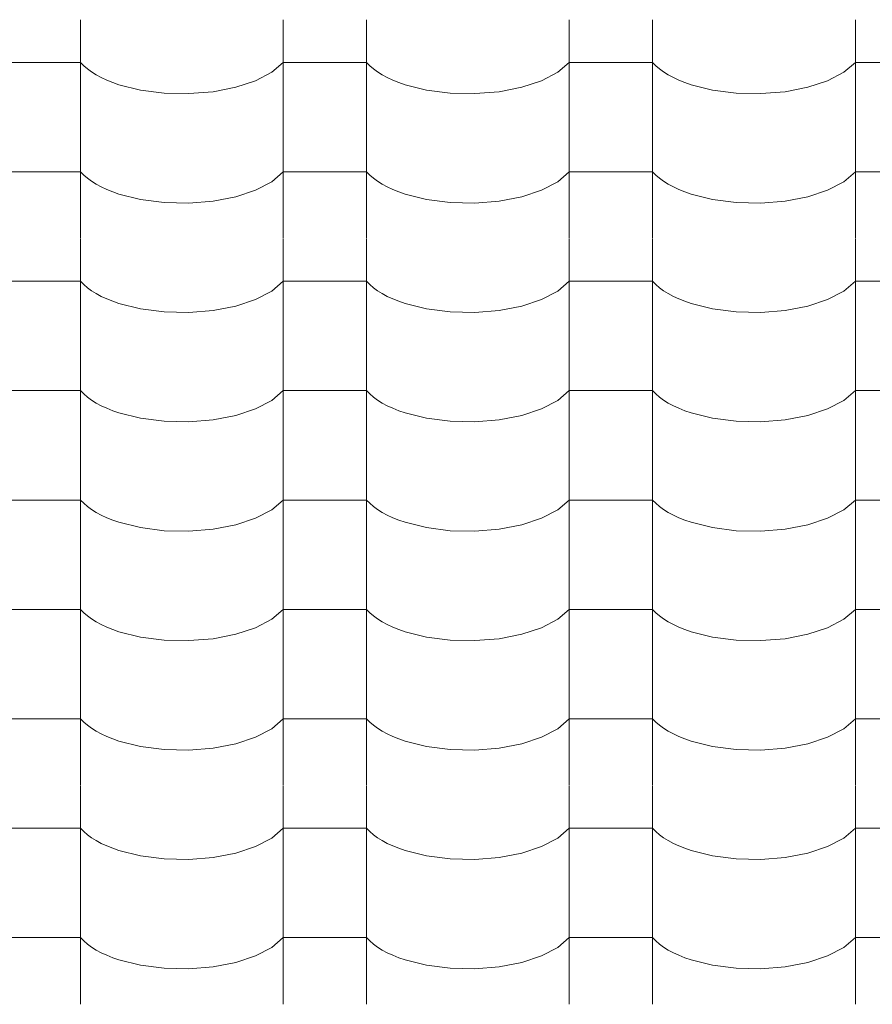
# Model space of a CAD drawing. Header units: millimetres. Extents: x -36478 to 31050, y -14815 to 11827.
# Tile 394 of 656: x -10449 to -9957, y 8409 to 8977. Entities that reach past the tile are written whole.
import ezdxf

# ---------------------------------------------------------------- set-up
doc = ezdxf.new("R2010")
doc.units = ezdxf.units.MM
doc.header["$MEASUREMENT"] = 0
doc.layers.add('Nové_Kóty - SP', color=7, linetype='Continuous')
doc.layers.add('Nové_Výplně - Povrchové', color=7, linetype='Continuous')
doc.styles.add('GENEROVANÝ_STYL_2', font='txt')
doc.dimstyles.new('GENEROVANÝ_STYL__1', dxfattribs={"dimtxt": 125, "dimasz": 190, "dimexe": 0.18, "dimexo": 300, "dimgap": 0, "dimtad": 1, "dimdec": 0, "dimzin": 0, "dimdsep": 46, "dimtxsty": 'GENEROVANÝ_STYL_2', "dimblk": 'ARROWHEAD_6', "dimblk1": 'ARROWHEAD_6', "dimblk2": 'ARROWHEAD_6', "dimcen": 0.09, "dimclrd": 1, "dimclre": 1, "dimclrt": 1, "dimazin": 0, "dimtfac": 1, "dimtdec": 4, "dimtmove": 0, "dimatfit": 3, "dimfxl": 1, "dimtolj": 1, "dimtzin": 0, "dimarcsym": 0})
doc.dimstyles.new('GENEROVANÝ_STYL__2', dxfattribs={"dimtxt": 125, "dimasz": 190, "dimexe": 0.18, "dimexo": 300, "dimgap": 0, "dimtad": 1, "dimdec": 0, "dimzin": 0, "dimdsep": 46, "dimtxsty": 'GENEROVANÝ_STYL_2', "dimblk": 'ARROWHEAD_6', "dimblk1": 'ARROWHEAD_6', "dimblk2": 'ARROWHEAD_6', "dimcen": 0.09, "dimclrd": 1, "dimclre": 1, "dimclrt": 1, "dimazin": 0, "dimtfac": 1, "dimtdec": 4, "dimtmove": 2, "dimatfit": 3, "dimfxl": 1, "dimtolj": 1, "dimtzin": 0, "dimarcsym": 0})

# ---------------------------------------------------------------- blocks, each defined once
blk = doc.blocks.new('*X13')
at = {"layer": 'Nové_Výplně - Povrchové', "color": 21, "linetype": 'Continuous', "lineweight": 20, "true_color": 0xffaaaa}
for p, q in [((-10413.69, 8976.77), (-10413.69, 8913.89)), ((-10296.72, 8976.77), (-10296.72, 8913.89)), ((-10248.69, 8976.77), (-10248.69, 8913.89)), ((-10131.72, 8976.77), (-10131.72, 8913.89)), ((-10083.69, 8976.77), (-10083.69, 8913.89)), ((-9966.72, 8976.77), (-9966.72, 8913.89)), ((-10437.71, 8952.23), (-10461.72, 8952.23)), ((-10413.69, 8952.23), (-10437.71, 8952.23)), ((-10413.69, 8952.23), (-10411.86, 8950.34)), ((-10303.39, 8946.54), (-10296.72, 8952.23)), ((-10272.71, 8952.23), (-10296.72, 8952.23)), ((-10248.69, 8952.23), (-10272.71, 8952.23)), ((-10248.69, 8952.23), (-10246.86, 8950.34)), ((-10138.39, 8946.54), (-10131.72, 8952.23)), ((-10107.71, 8952.23), (-10131.72, 8952.23)), ((-10083.69, 8952.23), (-10107.71, 8952.23)), ((-10083.69, 8952.23), (-10081.86, 8950.34)), ((-9973.39, 8946.54), (-9966.72, 8952.23)), ((-9942.71, 8952.23), (-9966.72, 8952.23)), ((-10411.86, 8950.34), (-10409.74, 8948.51)), ((-10409.74, 8948.51), (-10407.34, 8946.76)), ((-10407.34, 8946.76), (-10404.65, 8945.08)), ((-10312.7, 8941.68), (-10303.39, 8946.54)), ((-10246.86, 8950.34), (-10244.74, 8948.51)), ((-10244.74, 8948.51), (-10242.34, 8946.76)), ((-10242.34, 8946.76), (-10239.65, 8945.08)), ((-10147.7, 8941.68), (-10138.39, 8946.54)), ((-10081.86, 8950.34), (-10079.74, 8948.51)), ((-10079.74, 8948.51), (-10077.34, 8946.76)), ((-10077.34, 8946.76), (-10074.65, 8945.08)), ((-9982.7, 8941.68), (-9973.39, 8946.54)), ((-10404.65, 8945.08), (-10401.71, 8943.5)), ((-10401.71, 8943.5), (-10398.53, 8942.03)), ((-10398.53, 8942.03), (-10395.12, 8940.66)), ((-10395.12, 8940.66), (-10391.5, 8939.4)), ((-10324.18, 8937.89), (-10312.7, 8941.68)), ((-10239.65, 8945.08), (-10236.71, 8943.5)), ((-10236.71, 8943.5), (-10233.53, 8942.03)), ((-10233.53, 8942.03), (-10230.12, 8940.66)), ((-10230.12, 8940.66), (-10226.5, 8939.4)), ((-10159.18, 8937.89), (-10147.7, 8941.68)), ((-10074.65, 8945.08), (-10071.71, 8943.5)), ((-10071.71, 8943.5), (-10068.53, 8942.03)), ((-10068.53, 8942.03), (-10065.12, 8940.66)), ((-10065.12, 8940.66), (-10061.5, 8939.4)), ((-9994.18, 8937.89), (-9982.7, 8941.68)), ((-10391.5, 8939.4), (-10379.05, 8936.3)), ((-10379.05, 8936.3), (-10365.39, 8934.55)), ((-10365.39, 8934.55), (-10351.21, 8934.23)), ((-10351.21, 8934.23), (-10337.24, 8935.36)), ((-10337.24, 8935.36), (-10324.18, 8937.89)), ((-10226.5, 8939.4), (-10214.05, 8936.3)), ((-10214.05, 8936.3), (-10200.39, 8934.55)), ((-10200.39, 8934.55), (-10186.21, 8934.23)), ((-10186.21, 8934.23), (-10172.24, 8935.36)), ((-10172.24, 8935.36), (-10159.18, 8937.89)), ((-10061.5, 8939.4), (-10049.05, 8936.3)), ((-10049.05, 8936.3), (-10035.39, 8934.55)), ((-10035.39, 8934.55), (-10021.21, 8934.23)), ((-10021.21, 8934.23), (-10007.24, 8935.36)), ((-10007.24, 8935.36), (-9994.18, 8937.89)), ((-10413.69, 8913.66), (-10413.69, 8850.78)), ((-10296.72, 8913.66), (-10296.72, 8850.78)), ((-10248.69, 8913.66), (-10248.69, 8850.78)), ((-10131.72, 8913.66), (-10131.72, 8850.78)), ((-10083.69, 8913.66), (-10083.69, 8850.78)), ((-9966.72, 8913.66), (-9966.72, 8850.78)), ((-10437.71, 8889.13), (-10461.72, 8889.13)), ((-10413.69, 8889.13), (-10437.71, 8889.13)), ((-10413.69, 8889.13), (-10411.86, 8887.24)), ((-10303.39, 8883.44), (-10296.72, 8889.13)), ((-10272.71, 8889.13), (-10296.72, 8889.13)), ((-10248.69, 8889.13), (-10272.71, 8889.13)), ((-10248.69, 8889.13), (-10246.86, 8887.24)), ((-10138.39, 8883.44), (-10131.72, 8889.13)), ((-10107.71, 8889.13), (-10131.72, 8889.13)), ((-10083.69, 8889.13), (-10107.71, 8889.13)), ((-10083.69, 8889.13), (-10081.86, 8887.24)), ((-9973.39, 8883.44), (-9966.72, 8889.13)), ((-9942.71, 8889.13), (-9966.72, 8889.13)), ((-10411.86, 8887.24), (-10409.74, 8885.41)), ((-10409.74, 8885.41), (-10407.34, 8883.65)), ((-10407.34, 8883.65), (-10404.65, 8881.98)), ((-10312.7, 8878.57), (-10303.39, 8883.44)), ((-10246.86, 8887.24), (-10244.74, 8885.41)), ((-10244.74, 8885.41), (-10242.34, 8883.65)), ((-10242.34, 8883.65), (-10239.65, 8881.98)), ((-10147.7, 8878.57), (-10138.39, 8883.44)), ((-10081.86, 8887.24), (-10079.74, 8885.41)), ((-10079.74, 8885.41), (-10077.34, 8883.65)), ((-10077.34, 8883.65), (-10074.65, 8881.98)), ((-9982.7, 8878.57), (-9973.39, 8883.44)), ((-10404.65, 8881.98), (-10401.71, 8880.4)), ((-10401.71, 8880.4), (-10398.53, 8878.92)), ((-10398.53, 8878.92), (-10395.12, 8877.55)), ((-10395.12, 8877.55), (-10391.5, 8876.3)), ((-10324.18, 8874.78), (-10312.7, 8878.57)), ((-10239.65, 8881.98), (-10236.71, 8880.4)), ((-10236.71, 8880.4), (-10233.53, 8878.92)), ((-10233.53, 8878.92), (-10230.12, 8877.55)), ((-10230.12, 8877.55), (-10226.5, 8876.3)), ((-10159.18, 8874.78), (-10147.7, 8878.57)), ((-10074.65, 8881.98), (-10071.71, 8880.4)), ((-10071.71, 8880.4), (-10068.53, 8878.92)), ((-10068.53, 8878.92), (-10065.12, 8877.55)), ((-10065.12, 8877.55), (-10061.5, 8876.3)), ((-9994.18, 8874.78), (-9982.7, 8878.57)), ((-10391.5, 8876.3), (-10379.05, 8873.2)), ((-10379.05, 8873.2), (-10365.39, 8871.44)), ((-10365.39, 8871.44), (-10351.21, 8871.12)), ((-10351.21, 8871.12), (-10337.24, 8872.25)), ((-10337.24, 8872.25), (-10324.18, 8874.78)), ((-10226.5, 8876.3), (-10214.05, 8873.2)), ((-10214.05, 8873.2), (-10200.39, 8871.44)), ((-10200.39, 8871.44), (-10186.21, 8871.12)), ((-10186.21, 8871.12), (-10172.24, 8872.25)), ((-10172.24, 8872.25), (-10159.18, 8874.78)), ((-10061.5, 8876.3), (-10049.05, 8873.2)), ((-10049.05, 8873.2), (-10035.39, 8871.44)), ((-10035.39, 8871.44), (-10021.21, 8871.12)), ((-10021.21, 8871.12), (-10007.24, 8872.25)), ((-10007.24, 8872.25), (-9994.18, 8874.78)), ((-10413.69, 8850.56), (-10413.69, 8787.68)), ((-10296.72, 8850.56), (-10296.72, 8787.68)), ((-10248.69, 8850.56), (-10248.69, 8787.68)), ((-10131.72, 8850.56), (-10131.72, 8787.68)), ((-10083.69, 8850.56), (-10083.69, 8787.68)), ((-9966.72, 8850.56), (-9966.72, 8787.68)), ((-10437.71, 8826.03), (-10461.72, 8826.03)), ((-10413.69, 8826.03), (-10437.71, 8826.03)), ((-10413.69, 8826.03), (-10411.86, 8824.13)), ((-10303.39, 8820.34), (-10296.72, 8826.03)), ((-10272.71, 8826.03), (-10296.72, 8826.03)), ((-10248.69, 8826.03), (-10272.71, 8826.03)), ((-10248.69, 8826.03), (-10246.86, 8824.13)), ((-10138.39, 8820.34), (-10131.72, 8826.03)), ((-10107.71, 8826.03), (-10131.72, 8826.03)), ((-10083.69, 8826.03), (-10107.71, 8826.03)), ((-10083.69, 8826.03), (-10081.86, 8824.13)), ((-9973.39, 8820.34), (-9966.72, 8826.03)), ((-9942.71, 8826.03), (-9966.72, 8826.03)), ((-10411.86, 8824.13), (-10409.74, 8822.3)), ((-10409.74, 8822.3), (-10407.34, 8820.55)), ((-10407.34, 8820.55), (-10404.65, 8818.87)), ((-10312.7, 8815.47), (-10303.39, 8820.34)), ((-10246.86, 8824.13), (-10244.74, 8822.3)), ((-10244.74, 8822.3), (-10242.34, 8820.55)), ((-10242.34, 8820.55), (-10239.65, 8818.87)), ((-10147.7, 8815.47), (-10138.39, 8820.34)), ((-10081.86, 8824.13), (-10079.74, 8822.3)), ((-10079.74, 8822.3), (-10077.34, 8820.55)), ((-10077.34, 8820.55), (-10074.65, 8818.87)), ((-9982.7, 8815.47), (-9973.39, 8820.34)), ((-10404.65, 8818.87), (-10401.71, 8817.3)), ((-10401.71, 8817.3), (-10398.53, 8815.82)), ((-10398.53, 8815.82), (-10395.12, 8814.45)), ((-10324.18, 8811.68), (-10312.7, 8815.47)), ((-10239.65, 8818.87), (-10236.71, 8817.3)), ((-10236.71, 8817.3), (-10233.53, 8815.82)), ((-10233.53, 8815.82), (-10230.12, 8814.45)), ((-10159.18, 8811.68), (-10147.7, 8815.47)), ((-10074.65, 8818.87), (-10071.71, 8817.3)), ((-10071.71, 8817.3), (-10068.53, 8815.82)), ((-10068.53, 8815.82), (-10065.12, 8814.45)), ((-9994.18, 8811.68), (-9982.7, 8815.47)), ((-10395.12, 8814.45), (-10391.5, 8813.19)), ((-10391.5, 8813.19), (-10379.05, 8810.09)), ((-10379.05, 8810.09), (-10365.39, 8808.34)), ((-10351.21, 8808.02), (-10337.24, 8809.15)), ((-10337.24, 8809.15), (-10324.18, 8811.68)), ((-10230.12, 8814.45), (-10226.5, 8813.19)), ((-10226.5, 8813.19), (-10214.05, 8810.09)), ((-10214.05, 8810.09), (-10200.39, 8808.34)), ((-10186.21, 8808.02), (-10172.24, 8809.15)), ((-10172.24, 8809.15), (-10159.18, 8811.68)), ((-10065.12, 8814.45), (-10061.5, 8813.19)), ((-10061.5, 8813.19), (-10049.05, 8810.09)), ((-10049.05, 8810.09), (-10035.39, 8808.34)), ((-10021.21, 8808.02), (-10007.24, 8809.15)), ((-10007.24, 8809.15), (-9994.18, 8811.68)), ((-10365.39, 8808.34), (-10351.21, 8808.02)), ((-10200.39, 8808.34), (-10186.21, 8808.02)), ((-10035.39, 8808.34), (-10021.21, 8808.02)), ((-10413.69, 8787.45), (-10413.69, 8724.57)), ((-10296.72, 8787.45), (-10296.72, 8724.57)), ((-10248.69, 8787.45), (-10248.69, 8724.57)), ((-10131.72, 8787.45), (-10131.72, 8724.57)), ((-10083.69, 8787.45), (-10083.69, 8724.57)), ((-9966.72, 8787.45), (-9966.72, 8724.57)), ((-10437.71, 8762.92), (-10461.72, 8762.92)), ((-10413.69, 8762.92), (-10437.71, 8762.92)), ((-10413.69, 8762.92), (-10411.86, 8761.03)), ((-10411.86, 8761.03), (-10409.74, 8759.2)), ((-10409.74, 8759.2), (-10407.34, 8757.44)), ((-10303.39, 8757.23), (-10296.72, 8762.92)), ((-10272.71, 8762.92), (-10296.72, 8762.92)), ((-10248.69, 8762.92), (-10272.71, 8762.92)), ((-10248.69, 8762.92), (-10246.86, 8761.03)), ((-10246.86, 8761.03), (-10244.74, 8759.2)), ((-10244.74, 8759.2), (-10242.34, 8757.44)), ((-10138.39, 8757.23), (-10131.72, 8762.92)), ((-10107.71, 8762.92), (-10131.72, 8762.92)), ((-10083.69, 8762.92), (-10107.71, 8762.92)), ((-10083.69, 8762.92), (-10081.86, 8761.03)), ((-10081.86, 8761.03), (-10079.74, 8759.2)), ((-10079.74, 8759.2), (-10077.34, 8757.44)), ((-9973.39, 8757.23), (-9966.72, 8762.92)), ((-9942.71, 8762.92), (-9966.72, 8762.92)), ((-10407.34, 8757.44), (-10404.65, 8755.77)), ((-10404.65, 8755.77), (-10401.71, 8754.19)), ((-10401.71, 8754.19), (-10398.53, 8752.71)), ((-10398.53, 8752.71), (-10395.12, 8751.34)), ((-10324.18, 8748.57), (-10312.7, 8752.37)), ((-10312.7, 8752.37), (-10303.39, 8757.23)), ((-10242.34, 8757.44), (-10239.65, 8755.77)), ((-10239.65, 8755.77), (-10236.71, 8754.19)), ((-10236.71, 8754.19), (-10233.53, 8752.71)), ((-10233.53, 8752.71), (-10230.12, 8751.34)), ((-10159.18, 8748.57), (-10147.7, 8752.37)), ((-10147.7, 8752.37), (-10138.39, 8757.23)), ((-10077.34, 8757.44), (-10074.65, 8755.77)), ((-10074.65, 8755.77), (-10071.71, 8754.19)), ((-10071.71, 8754.19), (-10068.53, 8752.71)), ((-10068.53, 8752.71), (-10065.12, 8751.34)), ((-9994.18, 8748.57), (-9982.7, 8752.37)), ((-9982.7, 8752.37), (-9973.39, 8757.23)), ((-10395.12, 8751.34), (-10391.5, 8750.09)), ((-10391.5, 8750.09), (-10379.05, 8746.99)), ((-10379.05, 8746.99), (-10365.39, 8745.23)), ((-10337.24, 8746.04), (-10324.18, 8748.57)), ((-10230.12, 8751.34), (-10226.5, 8750.09)), ((-10226.5, 8750.09), (-10214.05, 8746.99)), ((-10214.05, 8746.99), (-10200.39, 8745.23)), ((-10172.24, 8746.04), (-10159.18, 8748.57)), ((-10065.12, 8751.34), (-10061.5, 8750.09)), ((-10061.5, 8750.09), (-10049.05, 8746.99)), ((-10049.05, 8746.99), (-10035.39, 8745.23)), ((-10007.24, 8746.04), (-9994.18, 8748.57)), ((-10365.39, 8745.23), (-10351.21, 8744.91)), ((-10351.21, 8744.91), (-10337.24, 8746.04)), ((-10200.39, 8745.23), (-10186.21, 8744.91)), ((-10186.21, 8744.91), (-10172.24, 8746.04)), ((-10035.39, 8745.23), (-10021.21, 8744.91)), ((-10021.21, 8744.91), (-10007.24, 8746.04)), ((-10413.69, 8724.35), (-10413.69, 8661.47)), ((-10296.72, 8724.35), (-10296.72, 8661.47)), ((-10248.69, 8724.35), (-10248.69, 8661.47)), ((-10131.72, 8724.35), (-10131.72, 8661.47)), ((-10083.69, 8724.35), (-10083.69, 8661.47)), ((-9966.72, 8724.35), (-9966.72, 8661.47)), ((-10437.71, 8699.82), (-10461.72, 8699.82)), ((-10413.69, 8699.82), (-10437.71, 8699.82)), ((-10413.69, 8699.82), (-10411.86, 8697.92)), ((-10411.86, 8697.92), (-10409.74, 8696.09)), ((-10409.74, 8696.09), (-10407.34, 8694.34)), ((-10303.39, 8694.13), (-10296.72, 8699.82)), ((-10272.71, 8699.82), (-10296.72, 8699.82)), ((-10248.69, 8699.82), (-10272.71, 8699.82)), ((-10248.69, 8699.82), (-10246.86, 8697.92)), ((-10246.86, 8697.92), (-10244.74, 8696.09)), ((-10244.74, 8696.09), (-10242.34, 8694.34)), ((-10138.39, 8694.13), (-10131.72, 8699.82)), ((-10107.71, 8699.82), (-10131.72, 8699.82)), ((-10083.69, 8699.82), (-10107.71, 8699.82)), ((-10083.69, 8699.82), (-10081.86, 8697.92)), ((-10081.86, 8697.92), (-10079.74, 8696.09)), ((-10079.74, 8696.09), (-10077.34, 8694.34)), ((-9973.39, 8694.13), (-9966.72, 8699.82)), ((-9942.71, 8699.82), (-9966.72, 8699.82)), ((-10407.34, 8694.34), (-10404.65, 8692.66)), ((-10404.65, 8692.66), (-10401.71, 8691.09)), ((-10401.71, 8691.09), (-10398.53, 8689.61)), ((-10398.53, 8689.61), (-10395.12, 8688.24)), ((-10312.7, 8689.26), (-10303.39, 8694.13)), ((-10242.34, 8694.34), (-10239.65, 8692.66)), ((-10239.65, 8692.66), (-10236.71, 8691.09)), ((-10236.71, 8691.09), (-10233.53, 8689.61)), ((-10233.53, 8689.61), (-10230.12, 8688.24)), ((-10147.7, 8689.26), (-10138.39, 8694.13)), ((-10077.34, 8694.34), (-10074.65, 8692.66)), ((-10074.65, 8692.66), (-10071.71, 8691.09)), ((-10071.71, 8691.09), (-10068.53, 8689.61)), ((-10068.53, 8689.61), (-10065.12, 8688.24)), ((-9982.7, 8689.26), (-9973.39, 8694.13)), ((-10395.12, 8688.24), (-10391.5, 8686.98)), ((-10391.5, 8686.98), (-10379.05, 8683.88)), ((-10379.05, 8683.88), (-10365.39, 8682.13)), ((-10337.24, 8682.94), (-10324.18, 8685.47)), ((-10324.18, 8685.47), (-10312.7, 8689.26)), ((-10230.12, 8688.24), (-10226.5, 8686.98)), ((-10226.5, 8686.98), (-10214.05, 8683.88)), ((-10214.05, 8683.88), (-10200.39, 8682.13)), ((-10172.24, 8682.94), (-10159.18, 8685.47)), ((-10159.18, 8685.47), (-10147.7, 8689.26)), ((-10065.12, 8688.24), (-10061.5, 8686.98)), ((-10061.5, 8686.98), (-10049.05, 8683.88)), ((-10049.05, 8683.88), (-10035.39, 8682.13)), ((-10007.24, 8682.94), (-9994.18, 8685.47)), ((-9994.18, 8685.47), (-9982.7, 8689.26)), ((-10365.39, 8682.13), (-10351.21, 8681.81)), ((-10351.21, 8681.81), (-10337.24, 8682.94)), ((-10200.39, 8682.13), (-10186.21, 8681.81)), ((-10186.21, 8681.81), (-10172.24, 8682.94)), ((-10035.39, 8682.13), (-10021.21, 8681.81)), ((-10021.21, 8681.81), (-10007.24, 8682.94)), ((-10413.69, 8661.24), (-10413.69, 8598.36)), ((-10296.72, 8661.24), (-10296.72, 8598.36)), ((-10248.69, 8661.24), (-10248.69, 8598.36)), ((-10131.72, 8661.24), (-10131.72, 8598.36)), ((-10083.69, 8661.24), (-10083.69, 8598.36)), ((-9966.72, 8661.24), (-9966.72, 8598.36)), ((-10437.71, 8636.71), (-10461.72, 8636.71)), ((-10413.69, 8636.71), (-10437.71, 8636.71)), ((-10413.69, 8636.71), (-10411.86, 8634.82)), ((-10411.86, 8634.82), (-10409.74, 8632.99)), ((-10409.74, 8632.99), (-10407.34, 8631.23)), ((-10303.39, 8631.02), (-10296.72, 8636.71)), ((-10272.71, 8636.71), (-10296.72, 8636.71)), ((-10248.69, 8636.71), (-10272.71, 8636.71)), ((-10248.69, 8636.71), (-10246.86, 8634.82)), ((-10246.86, 8634.82), (-10244.74, 8632.99)), ((-10244.74, 8632.99), (-10242.34, 8631.23)), ((-10138.39, 8631.02), (-10131.72, 8636.71)), ((-10107.71, 8636.71), (-10131.72, 8636.71)), ((-10083.69, 8636.71), (-10107.71, 8636.71)), ((-10083.69, 8636.71), (-10081.86, 8634.82)), ((-10081.86, 8634.82), (-10079.74, 8632.99)), ((-10079.74, 8632.99), (-10077.34, 8631.23)), ((-9973.39, 8631.02), (-9966.72, 8636.71)), ((-9942.71, 8636.71), (-9966.72, 8636.71)), ((-10407.34, 8631.23), (-10404.65, 8629.56)), ((-10404.65, 8629.56), (-10401.71, 8627.98)), ((-10401.71, 8627.98), (-10398.53, 8626.5)), ((-10312.7, 8626.16), (-10303.39, 8631.02)), ((-10242.34, 8631.23), (-10239.65, 8629.56)), ((-10239.65, 8629.56), (-10236.71, 8627.98)), ((-10236.71, 8627.98), (-10233.53, 8626.5)), ((-10147.7, 8626.16), (-10138.39, 8631.02)), ((-10077.34, 8631.23), (-10074.65, 8629.56)), ((-10074.65, 8629.56), (-10071.71, 8627.98)), ((-10071.71, 8627.98), (-10068.53, 8626.5)), ((-9982.7, 8626.16), (-9973.39, 8631.02)), ((-10398.53, 8626.5), (-10395.12, 8625.13)), ((-10395.12, 8625.13), (-10391.5, 8623.88)), ((-10391.5, 8623.88), (-10379.05, 8620.78)), ((-10337.24, 8619.84), (-10324.18, 8622.36)), ((-10324.18, 8622.36), (-10312.7, 8626.16)), ((-10233.53, 8626.5), (-10230.12, 8625.13)), ((-10230.12, 8625.13), (-10226.5, 8623.88)), ((-10226.5, 8623.88), (-10214.05, 8620.78)), ((-10172.24, 8619.84), (-10159.18, 8622.36)), ((-10159.18, 8622.36), (-10147.7, 8626.16)), ((-10068.53, 8626.5), (-10065.12, 8625.13)), ((-10065.12, 8625.13), (-10061.5, 8623.88)), ((-10061.5, 8623.88), (-10049.05, 8620.78)), ((-10007.24, 8619.84), (-9994.18, 8622.36)), ((-9994.18, 8622.36), (-9982.7, 8626.16)), ((-10379.05, 8620.78), (-10365.39, 8619.02)), ((-10365.39, 8619.02), (-10351.21, 8618.7)), ((-10351.21, 8618.7), (-10337.24, 8619.84)), ((-10214.05, 8620.78), (-10200.39, 8619.02)), ((-10200.39, 8619.02), (-10186.21, 8618.7)), ((-10186.21, 8618.7), (-10172.24, 8619.84)), ((-10049.05, 8620.78), (-10035.39, 8619.02)), ((-10035.39, 8619.02), (-10021.21, 8618.7)), ((-10021.21, 8618.7), (-10007.24, 8619.84)), ((-10413.69, 8598.14), (-10413.69, 8535.26)), ((-10296.72, 8598.14), (-10296.72, 8535.26)), ((-10248.69, 8598.14), (-10248.69, 8535.26)), ((-10131.72, 8598.14), (-10131.72, 8535.26)), ((-10083.69, 8598.14), (-10083.69, 8535.26)), ((-9966.72, 8598.14), (-9966.72, 8535.26)), ((-10437.71, 8573.61), (-10461.72, 8573.61)), ((-10413.69, 8573.61), (-10437.71, 8573.61)), ((-10413.69, 8573.61), (-10411.86, 8571.71)), ((-10411.86, 8571.71), (-10409.74, 8569.88)), ((-10303.39, 8567.92), (-10296.72, 8573.61)), ((-10272.71, 8573.61), (-10296.72, 8573.61)), ((-10248.69, 8573.61), (-10272.71, 8573.61)), ((-10248.69, 8573.61), (-10246.86, 8571.71)), ((-10246.86, 8571.71), (-10244.74, 8569.88)), ((-10138.39, 8567.92), (-10131.72, 8573.61)), ((-10107.71, 8573.61), (-10131.72, 8573.61)), ((-10083.69, 8573.61), (-10107.71, 8573.61)), ((-10083.69, 8573.61), (-10081.86, 8571.71)), ((-10081.86, 8571.71), (-10079.74, 8569.88)), ((-9973.39, 8567.92), (-9966.72, 8573.61)), ((-9942.71, 8573.61), (-9966.72, 8573.61)), ((-10409.74, 8569.88), (-10407.34, 8568.13)), ((-10407.34, 8568.13), (-10404.65, 8566.46)), ((-10404.65, 8566.46), (-10401.71, 8564.88)), ((-10401.71, 8564.88), (-10398.53, 8563.4)), ((-10312.7, 8563.05), (-10303.39, 8567.92)), ((-10244.74, 8569.88), (-10242.34, 8568.13)), ((-10242.34, 8568.13), (-10239.65, 8566.46)), ((-10239.65, 8566.46), (-10236.71, 8564.88)), ((-10236.71, 8564.88), (-10233.53, 8563.4)), ((-10147.7, 8563.05), (-10138.39, 8567.92)), ((-10079.74, 8569.88), (-10077.34, 8568.13)), ((-10077.34, 8568.13), (-10074.65, 8566.46)), ((-10074.65, 8566.46), (-10071.71, 8564.88)), ((-10071.71, 8564.88), (-10068.53, 8563.4)), ((-9982.7, 8563.05), (-9973.39, 8567.92)), ((-10398.53, 8563.4), (-10395.12, 8562.03)), ((-10395.12, 8562.03), (-10391.5, 8560.77)), ((-10391.5, 8560.77), (-10379.05, 8557.67)), ((-10337.24, 8556.73), (-10324.18, 8559.26)), ((-10324.18, 8559.26), (-10312.7, 8563.05)), ((-10233.53, 8563.4), (-10230.12, 8562.03)), ((-10230.12, 8562.03), (-10226.5, 8560.77)), ((-10226.5, 8560.77), (-10214.05, 8557.67)), ((-10172.24, 8556.73), (-10159.18, 8559.26)), ((-10159.18, 8559.26), (-10147.7, 8563.05)), ((-10068.53, 8563.4), (-10065.12, 8562.03)), ((-10065.12, 8562.03), (-10061.5, 8560.77)), ((-10061.5, 8560.77), (-10049.05, 8557.67)), ((-10007.24, 8556.73), (-9994.18, 8559.26)), ((-9994.18, 8559.26), (-9982.7, 8563.05)), ((-10379.05, 8557.67), (-10365.39, 8555.92)), ((-10365.39, 8555.92), (-10351.21, 8555.6)), ((-10351.21, 8555.6), (-10337.24, 8556.73)), ((-10214.05, 8557.67), (-10200.39, 8555.92)), ((-10200.39, 8555.92), (-10186.21, 8555.6)), ((-10186.21, 8555.6), (-10172.24, 8556.73)), ((-10049.05, 8557.67), (-10035.39, 8555.92)), ((-10035.39, 8555.92), (-10021.21, 8555.6)), ((-10021.21, 8555.6), (-10007.24, 8556.73)), ((-10413.69, 8535.03), (-10413.69, 8472.16)), ((-10296.72, 8535.03), (-10296.72, 8472.16)), ((-10248.69, 8535.03), (-10248.69, 8472.16)), ((-10131.72, 8535.03), (-10131.72, 8472.16)), ((-10083.69, 8535.03), (-10083.69, 8472.16)), ((-9966.72, 8535.03), (-9966.72, 8472.16)), ((-10437.71, 8510.5), (-10461.72, 8510.5)), ((-10413.69, 8510.5), (-10437.71, 8510.5)), ((-10413.69, 8510.5), (-10411.86, 8508.61)), ((-10411.86, 8508.61), (-10409.74, 8506.78)), ((-10303.39, 8504.81), (-10296.72, 8510.5)), ((-10272.71, 8510.5), (-10296.72, 8510.5)), ((-10248.69, 8510.5), (-10272.71, 8510.5)), ((-10248.69, 8510.5), (-10246.86, 8508.61)), ((-10246.86, 8508.61), (-10244.74, 8506.78)), ((-10138.39, 8504.81), (-10131.72, 8510.5)), ((-10107.71, 8510.5), (-10131.72, 8510.5)), ((-10083.69, 8510.5), (-10107.71, 8510.5)), ((-10083.69, 8510.5), (-10081.86, 8508.61)), ((-10081.86, 8508.61), (-10079.74, 8506.78)), ((-9973.39, 8504.81), (-9966.72, 8510.5)), ((-9942.71, 8510.5), (-9966.72, 8510.5)), ((-10409.74, 8506.78), (-10407.34, 8505.02)), ((-10407.34, 8505.02), (-10404.65, 8503.35)), ((-10404.65, 8503.35), (-10401.71, 8501.77)), ((-10312.7, 8499.95), (-10303.39, 8504.81)), ((-10244.74, 8506.78), (-10242.34, 8505.02)), ((-10242.34, 8505.02), (-10239.65, 8503.35)), ((-10239.65, 8503.35), (-10236.71, 8501.77)), ((-10147.7, 8499.95), (-10138.39, 8504.81)), ((-10079.74, 8506.78), (-10077.34, 8505.02)), ((-10077.34, 8505.02), (-10074.65, 8503.35)), ((-10074.65, 8503.35), (-10071.71, 8501.77)), ((-9982.7, 8499.95), (-9973.39, 8504.81)), ((-10401.71, 8501.77), (-10398.53, 8500.29)), ((-10398.53, 8500.29), (-10395.12, 8498.92)), ((-10395.12, 8498.92), (-10391.5, 8497.67)), ((-10391.5, 8497.67), (-10379.05, 8494.57)), ((-10324.18, 8496.15), (-10312.7, 8499.95)), ((-10236.71, 8501.77), (-10233.53, 8500.29)), ((-10233.53, 8500.29), (-10230.12, 8498.92)), ((-10230.12, 8498.92), (-10226.5, 8497.67)), ((-10226.5, 8497.67), (-10214.05, 8494.57)), ((-10159.18, 8496.15), (-10147.7, 8499.95)), ((-10071.71, 8501.77), (-10068.53, 8500.29)), ((-10068.53, 8500.29), (-10065.12, 8498.92)), ((-10065.12, 8498.92), (-10061.5, 8497.67)), ((-10061.5, 8497.67), (-10049.05, 8494.57)), ((-9994.18, 8496.15), (-9982.7, 8499.95)), ((-10379.05, 8494.57), (-10365.39, 8492.81)), ((-10365.39, 8492.81), (-10351.21, 8492.49)), ((-10351.21, 8492.49), (-10337.24, 8493.63)), ((-10337.24, 8493.63), (-10324.18, 8496.15)), ((-10214.05, 8494.57), (-10200.39, 8492.81)), ((-10200.39, 8492.81), (-10186.21, 8492.49)), ((-10186.21, 8492.49), (-10172.24, 8493.63)), ((-10172.24, 8493.63), (-10159.18, 8496.15)), ((-10049.05, 8494.57), (-10035.39, 8492.81)), ((-10035.39, 8492.81), (-10021.21, 8492.49)), ((-10021.21, 8492.49), (-10007.24, 8493.63)), ((-10007.24, 8493.63), (-9994.18, 8496.15)), ((-10413.69, 8471.93), (-10413.69, 8409.05)), ((-10296.72, 8471.93), (-10296.72, 8409.05)), ((-10248.69, 8471.93), (-10248.69, 8409.05)), ((-10131.72, 8471.93), (-10131.72, 8409.05)), ((-10083.69, 8471.93), (-10083.69, 8409.05)), ((-9966.72, 8471.93), (-9966.72, 8409.05)), ((-10437.71, 8447.4), (-10461.72, 8447.4)), ((-10413.69, 8447.4), (-10437.71, 8447.4)), ((-10413.69, 8447.4), (-10411.86, 8445.5)), ((-10411.86, 8445.5), (-10409.74, 8443.67)), ((-10303.39, 8441.71), (-10296.72, 8447.4)), ((-10272.71, 8447.4), (-10296.72, 8447.4)), ((-10248.69, 8447.4), (-10272.71, 8447.4)), ((-10248.69, 8447.4), (-10246.86, 8445.5)), ((-10246.86, 8445.5), (-10244.74, 8443.67)), ((-10138.39, 8441.71), (-10131.72, 8447.4)), ((-10107.71, 8447.4), (-10131.72, 8447.4)), ((-10083.69, 8447.4), (-10107.71, 8447.4)), ((-10083.69, 8447.4), (-10081.86, 8445.5)), ((-10081.86, 8445.5), (-10079.74, 8443.67)), ((-9973.39, 8441.71), (-9966.72, 8447.4)), ((-9942.71, 8447.4), (-9966.72, 8447.4)), ((-10409.74, 8443.67), (-10407.34, 8441.92)), ((-10407.34, 8441.92), (-10404.65, 8440.25)), ((-10404.65, 8440.25), (-10401.71, 8438.67)), ((-10312.7, 8436.84), (-10303.39, 8441.71)), ((-10244.74, 8443.67), (-10242.34, 8441.92)), ((-10242.34, 8441.92), (-10239.65, 8440.25)), ((-10239.65, 8440.25), (-10236.71, 8438.67)), ((-10147.7, 8436.84), (-10138.39, 8441.71)), ((-10079.74, 8443.67), (-10077.34, 8441.92)), ((-10077.34, 8441.92), (-10074.65, 8440.25)), ((-10074.65, 8440.25), (-10071.71, 8438.67)), ((-9982.7, 8436.84), (-9973.39, 8441.71)), ((-10401.71, 8438.67), (-10398.53, 8437.19)), ((-10398.53, 8437.19), (-10395.12, 8435.82)), ((-10395.12, 8435.82), (-10391.5, 8434.57)), ((-10391.5, 8434.57), (-10379.05, 8431.46)), ((-10324.18, 8433.05), (-10312.7, 8436.84)), ((-10236.71, 8438.67), (-10233.53, 8437.19)), ((-10233.53, 8437.19), (-10230.12, 8435.82)), ((-10230.12, 8435.82), (-10226.5, 8434.57)), ((-10226.5, 8434.57), (-10214.05, 8431.46)), ((-10159.18, 8433.05), (-10147.7, 8436.84)), ((-10071.71, 8438.67), (-10068.53, 8437.19)), ((-10068.53, 8437.19), (-10065.12, 8435.82)), ((-10065.12, 8435.82), (-10061.5, 8434.57)), ((-10061.5, 8434.57), (-10049.05, 8431.46)), ((-9994.18, 8433.05), (-9982.7, 8436.84)), ((-10379.05, 8431.46), (-10365.39, 8429.71)), ((-10365.39, 8429.71), (-10351.21, 8429.39)), ((-10351.21, 8429.39), (-10337.24, 8430.52)), ((-10337.24, 8430.52), (-10324.18, 8433.05)), ((-10214.05, 8431.46), (-10200.39, 8429.71)), ((-10200.39, 8429.71), (-10186.21, 8429.39)), ((-10186.21, 8429.39), (-10172.24, 8430.52)), ((-10172.24, 8430.52), (-10159.18, 8433.05)), ((-10049.05, 8431.46), (-10035.39, 8429.71)), ((-10035.39, 8429.71), (-10021.21, 8429.39)), ((-10021.21, 8429.39), (-10007.24, 8430.52)), ((-10007.24, 8430.52), (-9994.18, 8433.05))]:
    blk.add_line(p, q, dxfattribs=at)
blk = doc.blocks.new('výplň_6_1', base_point=(0, 0))
at = {"layer": 'Nové_Výplně - Povrchové', "color": 21, "linetype": 'Continuous', "lineweight": 20, "true_color": 0xffaaaa}
blk.add_blockref('*X13', (0, 0), dxfattribs=at)
blk = doc.blocks.new('*D6315')
at = {"layer": 'Nové_Kóty - SP', "color": 1, "linetype": 'Continuous', "lineweight": 25}
for p, q in [((-9579.03, 7654.66), (-6330.41, 9887.65)), ((-9409.09, 7407.43), (-9685.24, 7809.17)), ((-9553.27, 7793.71), (-9604.79, 7515.6)), ((-10050.41, 7330.64), (-9579.03, 7654.66)), ((-9880.48, 7083.42), (-10156.62, 7485.16)), ((-10024.65, 7469.7), (-10076.18, 7191.59)), ((-10174.03, 7245.68), (-10050.41, 7330.64))]:
    blk.add_line(p, q, dxfattribs=at)
at = {"layer": 'Nové_Kóty - SP', "color": 1, "lineweight": 25, "insert": (-9946.14, 7432.65), "char_height": 125, "attachment_point": 7, "rotation": 34.5034, "style": 'GENEROVANÝ_STYL_2'}
blk.add_mtext('\\A1;{\\pql;\\fArial|b0|i0|c0|p38;572}', dxfattribs=at)
blk = doc.blocks.new('ARROWHEAD_6')
at = {"color": 0, "linetype": 'Continuous', "lineweight": 0}
for p, q in [((-0.5, -0.5), (0.5, 0.5)), ((0, 0), (-1, 0))]:
    blk.add_line(p, q, dxfattribs=at)
blk = doc.blocks.new('*D6326')
at = {"layer": 'Nové_Kóty - SP', "color": 1, "linetype": 'Continuous', "lineweight": 25}
for p, q in [((-4581.24, 11091.13), (-4857.39, 11492.87)), ((-4776.94, 11199.3), (-4725.42, 11477.41)), ((-4751.18, 11338.35), (-4627.57, 11423.32)), ((-10278.77, 7538.87), (-4751.18, 11338.35)), ((-10108.84, 7291.64), (-10384.98, 7693.38)), ((-10253.01, 7677.92), (-10304.54, 7399.81)), ((-10402.39, 7453.9), (-10278.77, 7538.87))]:
    blk.add_line(p, q, dxfattribs=at)
at = {"layer": 'Nové_Kóty - SP', "color": 1, "lineweight": 25, "insert": (-8042.9, 9106.07), "char_height": 125, "attachment_point": 7, "rotation": 34.5034, "style": 'GENEROVANÝ_STYL_2'}
blk.add_mtext('\\A1;{\\pql;\\fArial|b0|i0|c0|p38;6\xa0707- KROKEV}', dxfattribs=at)
blk = doc.blocks.new('*D6327')
at = {"layer": 'Nové_Kóty - SP', "color": 1, "linetype": 'Continuous', "lineweight": 25}
for p, q in [((-10443.65, 7778.73), (-4851.3, 11622.72)), ((-10273.71, 7531.5), (-10549.86, 7933.25)), ((-10294.79, 7517.01), (-10570.94, 7918.75)), ((-10417.88, 7917.78), (-10469.41, 7639.67)), ((-10490.49, 7625.18), (-10438.97, 7903.29)), ((-10464.73, 7764.24), (-10443.65, 7778.73)), ((-10588.34, 7679.27), (-10464.73, 7764.24))]:
    blk.add_line(p, q, dxfattribs=at)
at = {"layer": 'Nové_Kóty - SP', "color": 1, "lineweight": 25, "insert": (-10717.64, 7620.73), "char_height": 125, "attachment_point": 7, "rotation": 34.5034, "style": 'GENEROVANÝ_STYL_2'}
blk.add_mtext('\\A1;{\\pql;\\fArial|b0|i0|c0|p38;25}', dxfattribs=at)
blk = doc.blocks.new('*D6328')
at = {"layer": 'Nové_Kóty - SP', "color": 1, "linetype": 'Continuous', "lineweight": 25}
for p, q in [((-4681.37, 11375.49), (-4957.51, 11777.24)), ((-4877.07, 11483.67), (-4825.54, 11761.78)), ((-4851.3, 11622.72), (-4727.69, 11707.69)), ((-10443.65, 7778.73), (-4851.3, 11622.72)), ((-10417.88, 7917.78), (-10469.41, 7639.67)), ((-10490.49, 7625.18), (-10438.97, 7903.29))]:
    blk.add_line(p, q, dxfattribs=at)
at = {"layer": 'Nové_Kóty - SP', "color": 1, "lineweight": 25, "insert": (-7480.19, 9877.1), "char_height": 125, "attachment_point": 7, "rotation": 34.5034, "style": 'GENEROVANÝ_STYL_2'}
blk.add_mtext('\\A1;{\\pql;\\fArial|b0|i0|c0|p38;+ 6 787}', dxfattribs=at)

msp = doc.modelspace()

# ---------------------------------------------------------------- block references
at = {"layer": 'Nové_Výplně - Povrchové', "color": 21, "linetype": 'Continuous', "lineweight": 20, "true_color": 0xffaaaa}
msp.add_blockref('výplň_6_1', (0, 0), dxfattribs=at)

# ---------------------------------------------------------------- dimensions: what is measured, and where the dimension line sits
at = {"layer": 'Nové_Kóty - SP', "color": 1, "linetype": 'Continuous', "lineweight": 25}
for base, p1, p2, text, dimstyle, picture, middle in [((-4851.3, 11622.72), (-9826.86, 6881.41), (-4515.96, 11134.85), '+ 6 787', 'GENEROVANÝ_STYL__2', '*D6328', (-7268.85, 10098.2)), ((-10443.65, 7778.73), (-9842.86, 6859.52), (-9826.86, 6881.41), '25', 'GENEROVANÝ_STYL__1', '*D6327', (-10674.52, 7726.21)), ((-4751.18, 11338.35), (-9826.86, 6881.41), (-4362.54, 10772.95), '<MeasuredValue>- KROKEV', 'GENEROVANÝ_STYL__1', '*D6326', (-7174.22, 9779.01))]:
    dim = msp.add_linear_dim(base=base, p1=p1, p2=p2, angle=34.5034, text=text, dimstyle=dimstyle, dxfattribs=at)
    dim.commit()
    dim.dimension.update_dxf_attribs({"geometry": picture, "text_midpoint": middle, "dimtype": 160, "text_rotation": 34.5034})
dim = msp.add_linear_dim(base=(-9579.03, 7654.66), p1=(-9825.09, 7002.84), p2=(-9271.51, 7207.26), angle=34.5034, dimstyle='GENEROVANÝ_STYL__1', dxfattribs=at)
dim.commit()
dim.dimension.update_dxf_attribs({"geometry": '*D6315', "text_midpoint": (-9863.75, 7565.13), "dimtype": 160, "text_rotation": 34.5034})

doc.saveas('drawing.dxf')
